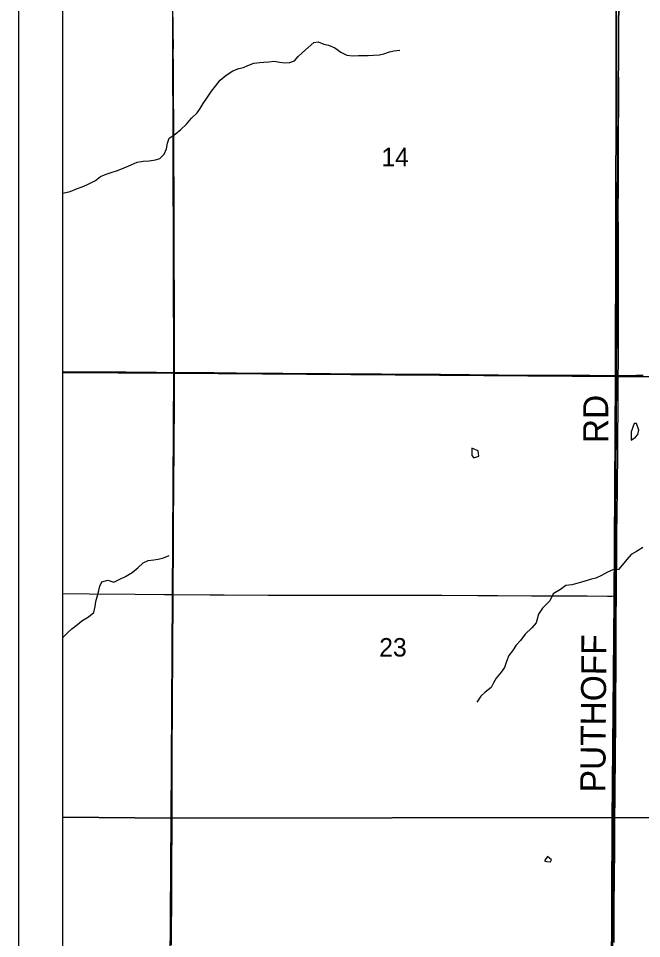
# Model space of a CAD drawing. Extents: x 0 to 1391, y -24 to 440.
# Drawn here: x 340 to 368.29, y 363.63 to 405.42 of the extents above; entities that cross this region are included whole.
import ezdxf

# ---------------------------------------------------------------- set-up
doc = ezdxf.new("R2010")
doc.units = 0
for name, color, linetype in [('GM_X_County_Road', 7, 'Continuous'), ('GM_X_Minor_Lake', 7, 'Continuous'), ('GM_X_Minor_River', 7, 'Continuous'), ('GM_X_Section', 7, 'Continuous'), ('GM_X_Section_Text', 7, 'Continuous'), ('GM_X_Township', 7, 'Continuous'), ('GM_X_Township_Road', 7, 'Continuous'), ('GM_X_Township_Road_Text', 7, 'Continuous'), ('SH_Data', 7, 'Continuous')]:
    doc.layers.add(name, color=color, linetype=linetype)

msp = doc.modelspace()

# ---------------------------------------------------------------- linework, layer by layer
at = {"layer": 'GM_X_County_Road'}
for points in [[(347.089, 389.341), (347.088, 389.876), (347.085, 390.498), (347.084, 391.02), (347.079, 392.3), (347.079, 393.282), (347.076, 393.816), (347.073, 395.096), (347.07, 396.177), (347.07, 396.761), (347.069, 397.072), (347.067, 397.495), (347.055, 398.986), (347.052, 399.955), (347.054, 400.316), (347.05, 400.726), (347.042, 401.894), (347.039, 402.801), (347.034, 403.36), (347.031, 403.796), (347.034, 404.243), (347.032, 404.69), (347.029, 405.1), (347.028, 405.473)], [(347.026, 379.25), (347.029, 379.599), (347.028, 380.109), (347.027, 380.233), (347.036, 380.68), (347.038, 381.239), (347.042, 382.097), (347.048, 382.656), (347.048, 383.153), (347.051, 383.427), (347.057, 383.949), (347.058, 384.272), (347.062, 384.707), (347.066, 385.477), (347.066, 385.85), (347.071, 386.285), (347.074, 386.67), (347.079, 387.329), (347.084, 388.497), (347.089, 389.317), (347.089, 389.341)], [(346.954, 363.332), (346.955, 364.351), (346.96, 364.91), (346.961, 365.482), (346.96, 366.227), (346.961, 366.998), (346.966, 367.52), (346.973, 368.191), (346.976, 368.986), (346.976, 369.496), (346.978, 369.993), (346.977, 370.254), (346.981, 370.626), (346.982, 371.509), (346.983, 371.981), (346.986, 372.689), (346.992, 373.535), (346.997, 374.057), (347.002, 375.063), (347.007, 375.834), (347.016, 376.828), (347.017, 377.474), (347.021, 378.381), (347.022, 378.779), (347.026, 379.25)]]:
    msp.add_lwpolyline(points, dxfattribs=at)
at = {"layer": 'GM_X_Minor_Lake'}
for p, q in [((368.06, 387.019), (367.962, 387.021)), ((360.677, 385.466), (360.898, 385.537)), ((364.026, 367.356), (363.879, 367.161))]:
    msp.add_line(p, q, dxfattribs=at)
for points in [[(367.962, 387.021), (367.811, 386.636), (367.823, 386.265)], [(367.823, 386.265), (368.011, 386.404), (368.12, 386.524), (368.169, 386.713), (368.06, 387.019)], [(360.583, 385.9), (360.588, 385.566), (360.677, 385.466)], [(360.898, 385.537), (360.88, 385.781), (360.583, 385.9)], [(364.205, 367.201), (364.026, 367.356)], [(363.879, 367.161), (363.969, 367.137), (364.151, 367.11), (364.205, 367.201)]]:
    msp.add_lwpolyline(points, dxfattribs=at)
at = {"layer": 'GM_X_Minor_River'}
for points in [[(342, 397.478), (342.152, 397.509), (342.343, 397.558), (342.641, 397.673), (342.901, 397.773), (343.1, 397.86), (343.499, 398.063), (343.73, 398.233), (343.983, 398.348), (344.258, 398.433), (344.456, 398.497), (344.647, 398.569), (344.907, 398.677), (345.122, 398.77), (345.397, 398.886), (345.671, 398.933), (345.929, 398.949), (346.218, 398.988), (346.417, 399.052), (346.618, 399.245), (346.723, 399.493), (346.774, 399.751), (346.84, 399.977), (347.117, 400.153), (347.372, 400.375), (347.628, 400.62), (347.854, 400.881), (348.109, 401.125), (348.258, 401.327), (348.392, 401.56), (348.588, 401.836), (348.769, 402.113), (348.941, 402.345), (349.159, 402.606), (349.43, 402.835), (349.738, 403.033), (350.013, 403.14), (350.219, 403.181), (350.41, 403.283), (350.693, 403.391), (350.959, 403.415), (351.149, 403.426), (351.369, 403.451), (351.62, 403.468), (351.846, 403.425), (352.118, 403.396), (352.323, 403.414), (352.53, 403.493), (352.701, 403.694), (352.895, 403.872), (353.15, 404.094), (353.413, 404.316), (353.611, 404.357), (353.866, 404.252), (354.077, 404.202), (354.37, 404.081), (354.638, 403.885), (354.908, 403.749), (355.165, 403.713), (355.445, 403.729), (355.688, 403.731), (355.885, 403.735), (356.128, 403.744), (356.386, 403.769), (356.584, 403.81), (356.844, 403.895), (357.042, 403.943), (357.315, 403.967)], [(368.352, 381.382), (368.061, 381.212), (367.824, 381.071), (367.615, 380.847), (367.414, 380.591), (367.244, 380.396), (366.986, 380.37), (366.742, 380.268)], [(342, 377.289), (342.051, 377.327), (342.237, 377.528), (342.43, 377.69), (342.678, 377.89), (342.878, 378.052), (343.178, 378.243), (343.425, 378.443), (343.485, 378.715), (343.52, 378.942), (343.578, 379.146), (343.645, 379.433), (343.696, 379.637), (343.791, 379.832), (344.058, 379.902), (344.336, 379.812), (344.612, 379.95), (344.865, 380.074), (345.157, 380.257), (345.42, 380.464), (345.66, 380.694), (345.898, 380.802), (346.141, 380.834), (346.338, 380.853), (346.582, 380.915), (346.843, 381.023)], [(366.742, 380.268), (366.474, 380.12), (366.214, 379.995), (366.024, 379.952), (365.826, 379.887), (365.559, 379.808), (365.346, 379.758), (365.118, 379.693), (364.859, 379.667), (364.606, 379.489), (364.285, 379.281), (364.121, 378.972), (363.789, 378.635), (363.618, 378.357), (363.506, 377.971), (363.306, 377.746), (363.013, 377.454), (362.789, 377.162), (362.603, 376.952), (362.425, 376.696), (362.27, 376.478), (362.152, 376.206), (362.064, 375.942), (361.917, 375.724), (361.685, 375.462), (361.576, 375.243), (361.467, 375.039), (361.183, 374.824), (360.99, 374.637), (360.812, 374.373)]]:
    msp.add_lwpolyline(points, dxfattribs=at)
at = {"layer": 'GM_X_Section'}
for p, q in [((342, 409.528), (342, 389.343)), ((342, 389.343), (342, 369.141)), ((342, 369.141), (342, 349.165))]:
    msp.add_line(p, q, dxfattribs=at)
for points in [[(342, 389.343), (347.061, 389.308), (346.989, 409.492), (342, 409.528)], [(342, 369.141), (346.942, 369.105), (347.061, 389.308), (342, 389.343)], [(342, 349.165), (346.805, 349.092), (346.942, 369.105), (342, 369.141)]]:
    msp.add_lwpolyline(points, dxfattribs=at)
for points in [[(367.275, 409.356), (367.149, 389.154), (347.061, 389.308), (346.989, 409.492)], [(367.275, 409.356), (387.365, 409.3), (387.322, 389.119), (367.149, 389.154)], [(347.061, 389.308), (367.149, 389.154), (367.019, 369.133), (346.942, 369.105)], [(367.149, 389.154), (387.322, 389.119), (387.261, 369.12), (367.019, 369.133)], [(367.019, 369.133), (366.873, 349.037), (346.805, 349.092), (346.942, 369.105)], [(387.261, 369.12), (387.273, 348.998), (366.873, 349.037), (367.019, 369.133)]]:
    msp.add_lwpolyline(points, close=True, dxfattribs=at)
at = {"layer": 'GM_X_Township'}
msp.add_line((342, 409.484), (342, 328.905), dxfattribs=at)
for points in [[(447.02, 384.234), (447.036, 389.216), (447.076, 409.404), (447.056, 418), (367.289, 418), (367.16, 409.322), (367.112, 389.089), (367.052, 379.006), (366.961, 368.979), (366.895, 354.384)], [(342, 328.905), (346.676, 328.912), (347.332, 328.904), (351.489, 328.852), (352.004, 328.845), (356.749, 328.811), (366.886, 328.586), (366.882, 332.104), (366.863, 348.93), (366.895, 354.384), (366.961, 368.979), (367.052, 379.006), (367.112, 389.089), (367.16, 409.322), (346.96, 409.447), (342, 409.484)]]:
    msp.add_lwpolyline(points, dxfattribs=at)
at = {"layer": 'GM_X_Township_Road'}
for points in [[(367.232, 389.207), (367.236, 389.749), (367.236, 390.147), (367.239, 390.818), (367.245, 391.464), (367.247, 392.62), (367.247, 394.21), (367.246, 395.341), (367.242, 395.938), (367.234, 396.41), (367.23, 396.845), (367.24, 397.603), (367.242, 398.274), (367.249, 398.87), (367.251, 399.765), (367.246, 400.237), (367.25, 400.647), (367.257, 401.157), (367.255, 401.567), (367.256, 402.151), (367.253, 402.561), (367.251, 402.946), (367.252, 403.468), (367.257, 404.264), (367.264, 405.059), (367.266, 405.419)], [(342, 389.376), (342.529, 389.372), (344.021, 389.364), (344.891, 389.361), (346.27, 389.354), (347.089, 389.341)], [(347.089, 389.341), (347.264, 389.339), (348.892, 389.333), (349.898, 389.328), (351.999, 389.306), (354.148, 389.288), (355.503, 389.272), (356.484, 389.27), (359.156, 389.255), (361.791, 389.23), (363.928, 389.215), (364.549, 389.213), (365.941, 389.211), (367.134, 389.207), (367.232, 389.207)], [(367.167, 381.229), (367.17, 381.623), (367.174, 382.256), (367.176, 382.641), (367.183, 383.176), (367.191, 383.822), (367.202, 384.306), (367.202, 384.617), (367.206, 385.3), (367.219, 386.593), (367.225, 387.525), (367.227, 387.972), (367.228, 388.258), (367.231, 389.053), (367.232, 389.207)], [(367.232, 389.207), (368.042, 389.219), (368.365, 389.216)], [(367.152, 379.189), (367.153, 379.237), (367.159, 380.144), (367.163, 380.641), (367.166, 381.101), (367.167, 381.229)], [(342, 379.308), (343.23, 379.292), (345.305, 379.266), (346.634, 379.252), (347.026, 379.25)], [(347.026, 379.25), (348.684, 379.239), (349.343, 379.235), (351.344, 379.231), (352.76, 379.23), (353.991, 379.227), (355.01, 379.227), (356.923, 379.227), (358.104, 379.224), (358.774, 379.22), (359.222, 379.219), (360.862, 379.211), (361.744, 379.21), (363.297, 379.2), (365.025, 379.193), (365.82, 379.188), (366.739, 379.182), (366.938, 379.186), (367.152, 379.189)], [(367.082, 369.132), (367.083, 369.333), (367.087, 369.768), (367.091, 370.24), (367.095, 370.613), (367.098, 370.849), (367.104, 371.383), (367.106, 371.818), (367.11, 372.365), (367.118, 373.098), (367.124, 373.868), (367.13, 374.801), (367.133, 375.695), (367.135, 376.267), (367.137, 377.05), (367.141, 377.547), (367.142, 378.205), (367.152, 379.189)], [(367.04, 363.456), (367.041, 363.705), (367.042, 363.928), (367.047, 364.463), (367.053, 365.668), (367.055, 365.867), (367.058, 366.376), (367.063, 366.749), (367.071, 367.345), (367.077, 368.24), (367.081, 368.911), (367.082, 369.132)], [(367.082, 369.132), (367.243, 369.132), (367.578, 369.132), (368.15, 369.133), (368.734, 369.135)]]:
    msp.add_lwpolyline(points, dxfattribs=at)
at = {"layer": 'SH_Data'}
for p, q in [((340, 420), (340, 280)), ((342, 418), (342, 282))]:
    msp.add_line(p, q, dxfattribs=at)

# ---------------------------------------------------------------- texts
at = {"layer": 'GM_X_Section_Text'}
for s, p in [('14', (356.482, 398.703)), ('23', (356.382, 376.439))]:
    msp.add_text(s, height=0.8371, rotation=0, dxfattribs=at).set_placement(p)
at = {"layer": 'GM_X_Township_Road_Text'}
for s, rotation, p in [('RD', 90, (366.776, 386.129)), ('PUTHOFF', 89.5503, (366.643, 370.266))]:
    msp.add_text(s, height=1.1364, rotation=rotation, dxfattribs=at).set_placement(p)

doc.saveas('drawing.dxf')
